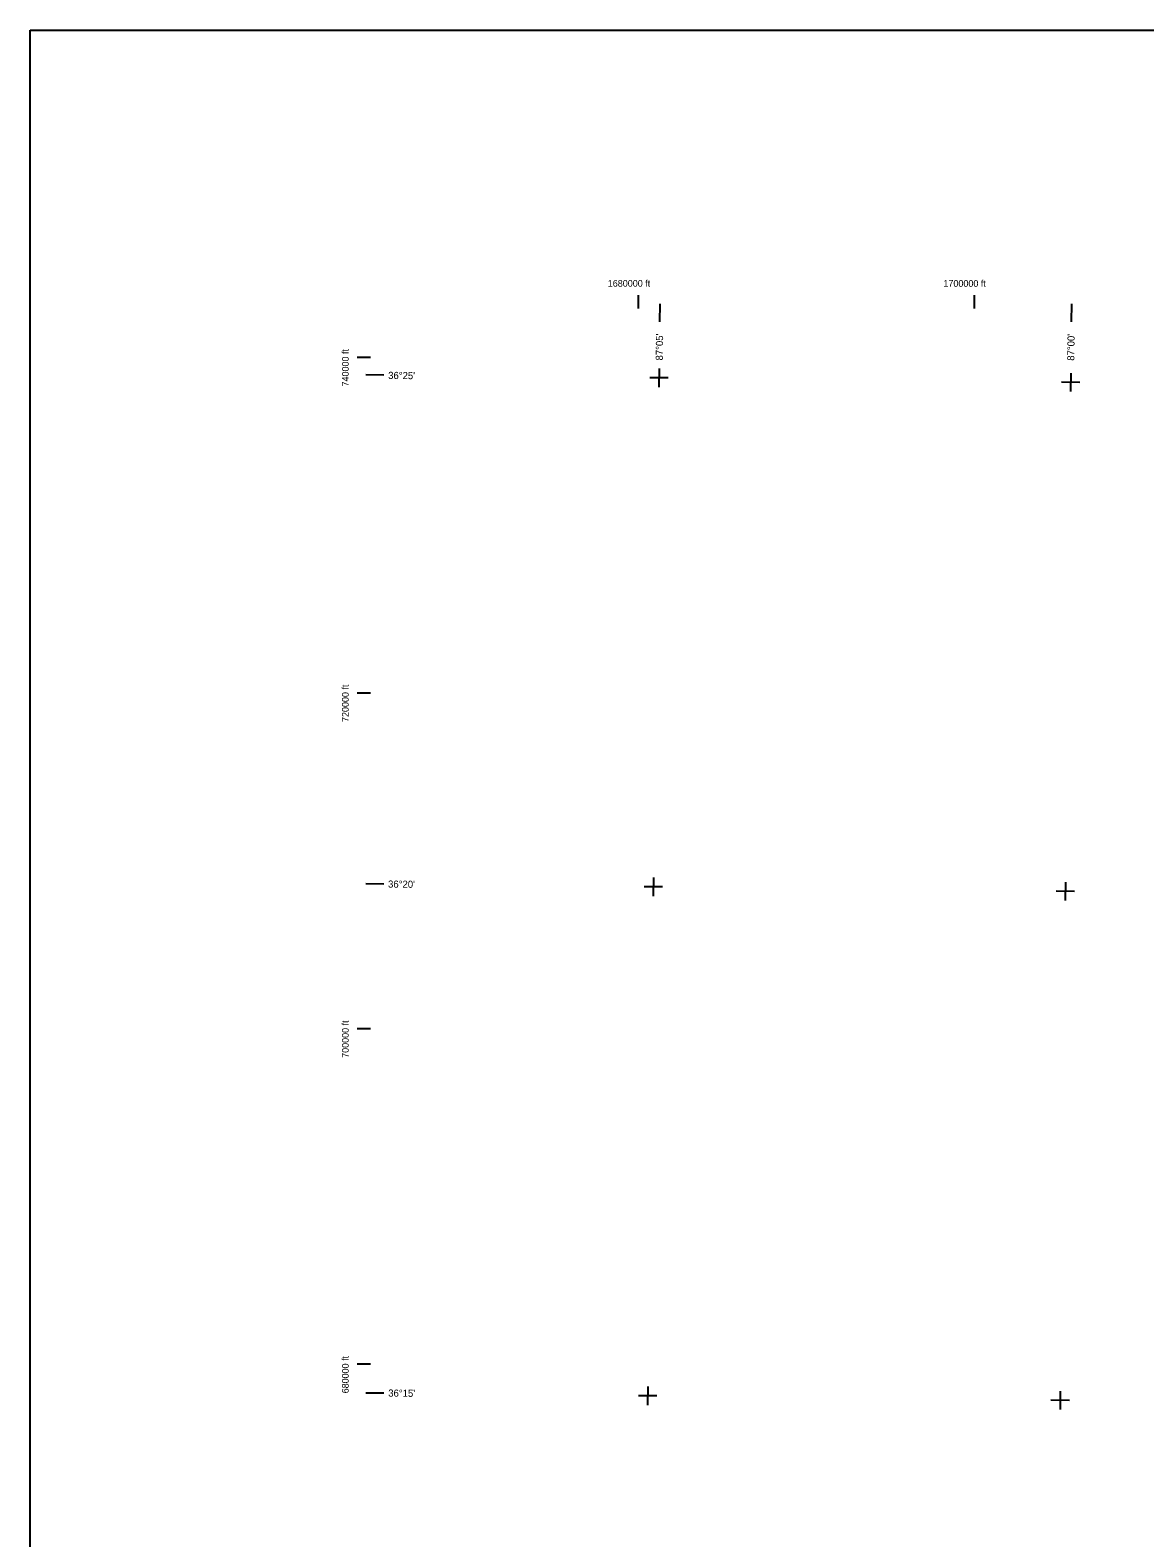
# Model space of a CAD drawing. Extents: x 1612280 to 1883141, y 560852 to 780851.
# Drawn here: x 1612280 to 1678682, y 690992 to 780851 of the extents above; entities that cross this region are included whole.
import ezdxf

# ---------------------------------------------------------------- set-up
doc = ezdxf.new("R2010")
doc.units = 0
for name, color, linetype in [('DESIGN - SCRATCH - User 1', 7, 'Continuous'), ('SURVEY - DRAINAGE - Bridge Hydraulic Data - Points - Locators', 7, 'Continuous'), ('SURVEY - NON-TRANSPORTATION - Features - Points - Locators', 7, 'Continuous')]:
    doc.layers.add(name, color=color, linetype=linetype)

msp = doc.modelspace()

# ---------------------------------------------------------------- linework, layer by layer
at = {"layer": 'DESIGN - SCRATCH - User 1'}
msp.add_lwpolyline([(1612280, 780851), (1883141, 780851), (1883141, 560852), (1612280, 560852)], close=True, dxfattribs=at)
msp.add_lwpolyline([(1612280, 780851), (1883141, 780851), (1883141, 560852), (1612280, 560852)], close=True, dxfattribs=at)
at = {"layer": 'SURVEY - DRAINAGE - Bridge Hydraulic Data - Points - Locators'}
for p, q in [((1649790, 764530), (1649778, 763458)), ((1649790, 764530), (1649778, 763458)), ((1674308, 764530), (1674297, 763458)), ((1674308, 764530), (1674297, 763458)), ((1632283, 760324), (1633355, 760312)), ((1632283, 760324), (1633355, 760312)), ((1649747, 760676), (1649735, 759576)), ((1649747, 760676), (1649735, 759576)), ((1674266, 760415), (1674254, 759315)), ((1674266, 760415), (1674254, 759315)), ((1650291, 760120), (1649191, 760132)), ((1650291, 760120), (1649191, 760132)), ((1674810, 759859), (1673710, 759871)), ((1674810, 759859), (1673710, 759871)), ((1632283, 729984), (1633355, 729972)), ((1632283, 729984), (1633355, 729972)), ((1649955, 729783), (1648855, 729796)), ((1649955, 729783), (1648855, 729796)), ((1649412, 730340), (1649399, 729240)), ((1649412, 730340), (1649399, 729240)), ((1673956, 730078), (1673944, 728978)), ((1673956, 730078), (1673944, 728978)), ((1674500, 729523), (1673400, 729534)), ((1674500, 729523), (1673400, 729534)), ((1649076, 700004), (1649063, 698904)), ((1649076, 700004), (1649063, 698904)), ((1632283, 699644), (1633355, 699632)), ((1632283, 699644), (1633355, 699632)), ((1649619, 699448), (1648519, 699460)), ((1649619, 699448), (1648519, 699460)), ((1674190, 699187), (1673090, 699198)), ((1674190, 699187), (1673090, 699198)), ((1673646, 699743), (1673635, 698643)), ((1673646, 699743), (1673635, 698643))]:
    msp.add_line(p, q, dxfattribs=at)
at = {"layer": 'SURVEY - NON-TRANSPORTATION - Features - Points - Locators'}
for p, q in [((1648508, 765058), (1648508, 764258)), ((1648508, 765058), (1648508, 764258)), ((1668507, 765058), (1668507, 764258)), ((1668507, 765058), (1668507, 764258)), ((1631755, 761359), (1632555, 761359)), ((1631755, 761359), (1632555, 761359)), ((1631755, 741359), (1632555, 741359)), ((1631755, 741359), (1632555, 741359)), ((1631755, 721358), (1632555, 721358)), ((1631755, 721358), (1632555, 721358)), ((1631755, 701358), (1632555, 701358)), ((1631755, 701358), (1632555, 701358))]:
    msp.add_line(p, q, dxfattribs=at)

# ---------------------------------------------------------------- texts
at = {"layer": 'SURVEY - DRAINAGE - Bridge Hydraulic Data - Points - Locators'}
for s, rotation, p in [("87°05'", 89.36578, (1649969, 761162)), ("87°05'", 89.36578, (1649969, 761162)), ("87°00'", 89.41456, (1674484, 761144)), ("87°00'", 89.41456, (1674484, 761144)), ("36°25'", 359.35044, (1633604, 760064)), ("36°25'", 359.35044, (1633604, 760064)), ("36°20'", 359.35044, (1633598, 729747)), ("36°20'", 359.35044, (1633598, 729747)), ("36°15'", 359.35044, (1633608, 699411)), ("36°15'", 359.35044, (1633608, 699411))]:
    msp.add_text(s, height=425, rotation=rotation, dxfattribs=at).set_placement(p)
at = {"layer": 'SURVEY - NON-TRANSPORTATION - Features - Points - Locators'}
for s, rotation, p in [('1680000 ft', 0.00003, (1646689, 765558)), ('1680000 ft', 0.00003, (1646689, 765558)), ('1700000 ft', 0.00003, (1666682, 765558)), ('1700000 ft', 0.00003, (1666682, 765558)), ('740000 ft', 89.99997, (1631255, 759617)), ('740000 ft', 89.99997, (1631255, 759617)), ('720000 ft', 89.99997, (1631255, 739617)), ('720000 ft', 89.99997, (1631255, 739617)), ('700000 ft', 89.99997, (1631255, 719599)), ('700000 ft', 89.99997, (1631255, 719599)), ('680000 ft', 89.99997, (1631255, 699605)), ('680000 ft', 89.99997, (1631255, 699605))]:
    msp.add_text(s, height=400, rotation=rotation, dxfattribs=at).set_placement(p)

doc.saveas('drawing.dxf')
